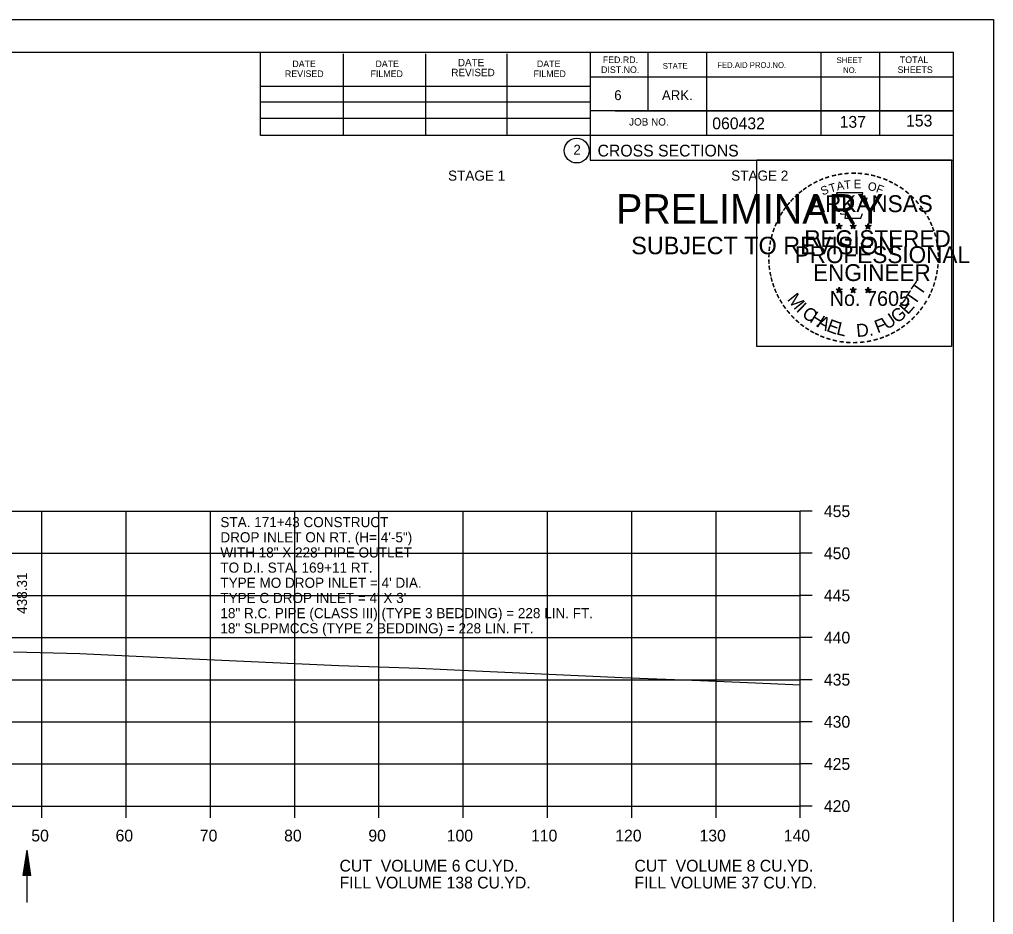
# Model space of a CAD drawing. Extents: x 1538688 to 1540766, y 656250 to 671912.
# Drawn here: x 1538905.5 to 1539021.1, y 669672 to 669778.2 of the extents above; entities that cross this region are included whole.
import ezdxf

# ---------------------------------------------------------------- set-up
doc = ezdxf.new("R2010")
doc.units = 0
for name, color, linetype in [('15', 7, 'Continuous'), ('18', 7, 'Continuous'), ('22', 7, 'Continuous'), ('26', 7, 'Continuous'), ('39', 7, 'Continuous'), ('40', 7, 'Continuous'), ('41', 7, 'Continuous'), ('7', 7, 'Continuous'), ('8', 7, 'Continuous'), ('9', 7, 'Continuous'), ('Borings', 7, 'Continuous'), ('Default', 7, 'Continuous'), ('Horizontal Alignment', 7, 'Continuous'), ('RipRap', 7, 'Continuous')]:
    doc.layers.add(name, color=color, linetype=linetype)

msp = doc.modelspace()

# ---------------------------------------------------------------- linework, layer by layer
at = {"layer": '15'}
for p, q in [((1538905.97, 669676.59), (1538906.42, 669679.59)), ((1538906.87, 669676.59), (1538906.42, 669679.59)), ((1538906.04, 669676.59), (1538906.42, 669679.09)), ((1538906.12, 669676.59), (1538906.42, 669678.57)), ((1538906.19, 669676.59), (1538906.42, 669678.07)), ((1538906.79, 669676.59), (1538906.42, 669679.09)), ((1538906.72, 669676.59), (1538906.42, 669678.57)), ((1538906.64, 669676.59), (1538906.42, 669678.07)), ((1538906.27, 669676.59), (1538906.42, 669677.57)), ((1538906.35, 669676.59), (1538906.42, 669677.06)), ((1538906.56, 669676.59), (1538906.42, 669677.57)), ((1538906.49, 669676.59), (1538906.42, 669677.06)), ((1538906.87, 669676.59), (1538905.97, 669676.59))]:
    msp.add_line(p, q, dxfattribs=at)
at = {"layer": '18'}
msp.add_lwpolyline([(1538904.82, 669703.14), (1538912.69, 669702.96), (1538925.19, 669702.36), (1538943.41, 669701.51), (1538952.91, 669701.2), (1538959.63, 669700.87), (1538977.03, 669700.11), (1538986.34, 669699.73), (1538992.86, 669699.48), (1538998.18, 669699.22)], dxfattribs=at)
at = {"layer": '22'}
for p, q in [((1538718.18, 669719.84), (1538998.18, 669719.84)), ((1538908.18, 669684.84), (1538908.18, 669719.84)), ((1538918.18, 669684.84), (1538918.18, 669719.84)), ((1538928.18, 669684.84), (1538928.18, 669719.84)), ((1538938.18, 669684.84), (1538938.18, 669719.84)), ((1538948.18, 669684.84), (1538948.18, 669719.84)), ((1538958.18, 669684.84), (1538958.18, 669719.84)), ((1538968.18, 669684.84), (1538968.18, 669719.84)), ((1538978.18, 669684.84), (1538978.18, 669719.84)), ((1538988.18, 669684.84), (1538988.18, 669719.84)), ((1538998.18, 669684.84), (1538998.18, 669719.84)), ((1538718.18, 669714.84), (1538998.18, 669714.84)), ((1538718.18, 669709.84), (1538998.18, 669709.84)), ((1538718.18, 669704.84), (1538998.18, 669704.84)), ((1538718.18, 669699.84), (1538998.18, 669699.84)), ((1538718.18, 669694.84), (1538998.18, 669694.84)), ((1538718.18, 669689.84), (1538998.18, 669689.84)), ((1538718.18, 669684.84), (1538998.18, 669684.84))]:
    msp.add_line(p, q, dxfattribs=at)
at = {"layer": '26'}
msp.add_line((1538687.78, 669778.19), (1539021.11, 669778.19), dxfattribs=at)
for points in [[(1538687.77, 669778.19), (1539021.11, 669778.19), (1539021.11, 669564.85), (1538687.77, 669564.85)], [(1538993.03, 669761.53), (1539016.13, 669761.53), (1539016.13, 669739.38), (1538993.03, 669739.38)]]:
    msp.add_lwpolyline(points, close=True, dxfattribs=at)
at = {"layer": '39'}
msp.add_line((1538906.42, 669673.4), (1538906.42, 669679.59), dxfattribs=at)
at = {"layer": '8'}
for p, q in [((1539002.44, 669753.74), (1539002.79, 669753.63)), ((1539002.44, 669753.74), (1539002.69, 669753.7)), ((1539002.44, 669753.74), (1539002.68, 669753.62)), ((1539002.57, 669753.33), (1539002.79, 669753.63)), ((1539002.57, 669753.33), (1539002.7, 669753.58)), ((1539002.57, 669753.33), (1539002.79, 669753.55)), ((1539002.79, 669754), (1539002.75, 669753.74)), ((1539002.79, 669753.63), (1539002.79, 669754)), ((1539002.79, 669754), (1539002.84, 669753.75)), ((1539003.13, 669753.74), (1539002.79, 669753.63)), ((1539003, 669753.33), (1539002.79, 669753.63)), ((1539003, 669753.33), (1539002.79, 669753.55)), ((1539003.13, 669753.74), (1539002.85, 669753.69)), ((1539003, 669753.33), (1539002.86, 669753.63)), ((1539003.13, 669753.74), (1539002.93, 669753.64)), ((1539004.11, 669753.74), (1539004.46, 669753.63)), ((1539004.11, 669753.74), (1539004.36, 669753.7)), ((1539004.11, 669753.74), (1539004.35, 669753.62)), ((1539004.24, 669753.33), (1539004.46, 669753.63)), ((1539004.24, 669753.33), (1539004.37, 669753.58)), ((1539004.24, 669753.33), (1539004.46, 669753.55)), ((1539004.46, 669754), (1539004.42, 669753.74)), ((1539004.46, 669753.63), (1539004.46, 669754)), ((1539004.46, 669754), (1539004.51, 669753.75)), ((1539004.8, 669753.74), (1539004.46, 669753.63)), ((1539004.67, 669753.33), (1539004.46, 669753.63)), ((1539004.67, 669753.33), (1539004.46, 669753.55)), ((1539004.8, 669753.74), (1539004.52, 669753.69)), ((1539004.67, 669753.33), (1539004.53, 669753.63)), ((1539004.8, 669753.74), (1539004.6, 669753.64)), ((1539005.87, 669753.73), (1539006.22, 669753.62)), ((1539005.87, 669753.73), (1539006.13, 669753.69)), ((1539005.87, 669753.73), (1539006.11, 669753.61)), ((1539006.01, 669753.32), (1539006.22, 669753.62)), ((1539006.01, 669753.32), (1539006.13, 669753.57)), ((1539006.01, 669753.32), (1539006.22, 669753.54)), ((1539006.22, 669753.98), (1539006.18, 669753.73)), ((1539006.22, 669753.62), (1539006.22, 669753.98)), ((1539006.22, 669753.98), (1539006.27, 669753.73)), ((1539006.57, 669753.73), (1539006.22, 669753.62)), ((1539006.43, 669753.32), (1539006.22, 669753.62)), ((1539006.43, 669753.32), (1539006.22, 669753.54)), ((1539006.57, 669753.73), (1539006.28, 669753.68)), ((1539006.43, 669753.32), (1539006.3, 669753.61)), ((1539006.57, 669753.73), (1539006.36, 669753.63)), ((1539002.78, 669746.42), (1539002.74, 669746.17)), ((1539002.78, 669746.06), (1539002.78, 669746.42)), ((1539002.78, 669746.42), (1539002.83, 669746.17)), ((1539004.45, 669746.42), (1539004.41, 669746.17)), ((1539004.45, 669746.06), (1539004.45, 669746.42)), ((1539004.45, 669746.42), (1539004.5, 669746.17)), ((1539006.22, 669746.41), (1539006.18, 669746.16)), ((1539006.22, 669746.05), (1539006.22, 669746.41)), ((1539006.22, 669746.41), (1539006.27, 669746.16)), ((1539002.43, 669746.17), (1539002.78, 669746.06)), ((1539002.43, 669746.17), (1539002.69, 669746.12)), ((1539002.43, 669746.17), (1539002.67, 669746.05)), ((1539002.57, 669745.76), (1539002.78, 669746.06)), ((1539002.57, 669745.76), (1539002.69, 669746.01)), ((1539002.57, 669745.76), (1539002.78, 669745.98)), ((1539003.13, 669746.17), (1539002.78, 669746.06)), ((1539003, 669745.76), (1539002.78, 669746.06)), ((1539003, 669745.76), (1539002.78, 669745.98)), ((1539003.13, 669746.17), (1539002.84, 669746.12)), ((1539003, 669745.76), (1539002.86, 669746.05)), ((1539003.13, 669746.17), (1539002.93, 669746.07)), ((1539004.1, 669746.17), (1539004.45, 669746.06)), ((1539004.1, 669746.17), (1539004.36, 669746.12)), ((1539004.1, 669746.17), (1539004.34, 669746.05)), ((1539004.24, 669745.76), (1539004.45, 669746.06)), ((1539004.24, 669745.76), (1539004.36, 669746.01)), ((1539004.24, 669745.76), (1539004.45, 669745.98)), ((1539004.8, 669746.17), (1539004.45, 669746.06)), ((1539004.67, 669745.76), (1539004.45, 669746.06)), ((1539004.67, 669745.76), (1539004.45, 669745.98)), ((1539004.8, 669746.17), (1539004.51, 669746.12)), ((1539004.67, 669745.76), (1539004.53, 669746.05)), ((1539004.8, 669746.17), (1539004.6, 669746.07)), ((1539005.87, 669746.16), (1539006.22, 669746.05)), ((1539005.87, 669746.16), (1539006.12, 669746.11)), ((1539005.87, 669746.16), (1539006.11, 669746.04)), ((1539006, 669745.75), (1539006.22, 669746.05)), ((1539006, 669745.75), (1539006.13, 669746)), ((1539006, 669745.75), (1539006.22, 669745.97)), ((1539006.57, 669746.16), (1539006.22, 669746.05)), ((1539006.43, 669745.75), (1539006.22, 669746.05)), ((1539006.43, 669745.75), (1539006.22, 669745.97)), ((1539006.57, 669746.16), (1539006.28, 669746.11)), ((1539006.43, 669745.75), (1539006.3, 669746.04)), ((1539006.57, 669746.16), (1539006.36, 669746.06))]:
    msp.add_line(p, q, dxfattribs=at)
for points in [[(1539002.48, 669757.62), (1539002.75, 669756.79)], [(1539005.99, 669756.7), (1539006.13, 669756.98), (1539005.45, 669756.96), (1539005.6, 669757.62), (1539002.48, 669757.62)], [(1539002.97, 669755.2), (1539002.97, 669755.11), (1539003.53, 669755.09), (1539003.48, 669754.62), (1539005.35, 669754.62), (1539005.55, 669755.15)], [(1539002.79, 669754), (1539003, 669753.33), (1539002.44, 669753.74), (1539003.13, 669753.74), (1539002.57, 669753.33), (1539002.79, 669754)], [(1539004.46, 669754), (1539004.67, 669753.33), (1539004.11, 669753.74), (1539004.8, 669753.74), (1539004.24, 669753.33), (1539004.46, 669754)], [(1539006.22, 669753.98), (1539006.43, 669753.32), (1539005.87, 669753.73), (1539006.57, 669753.73), (1539006.01, 669753.32), (1539006.22, 669753.98)], [(1539002.78, 669746.42), (1539003, 669745.76), (1539002.43, 669746.17), (1539003.13, 669746.17), (1539002.57, 669745.76), (1539002.78, 669746.42)], [(1539004.45, 669746.42), (1539004.67, 669745.76), (1539004.1, 669746.17), (1539004.8, 669746.17), (1539004.24, 669745.76), (1539004.45, 669746.42)], [(1539006.22, 669746.41), (1539006.43, 669745.75), (1539005.87, 669746.16), (1539006.57, 669746.16), (1539006, 669745.75), (1539006.22, 669746.41)]]:
    msp.add_lwpolyline(points, dxfattribs=at)
for centre, radius in [((1539002.79, 669753.63), 0.172), ((1539002.79, 669753.63), 0.145), ((1539002.79, 669753.63), 0.116), ((1539002.79, 669753.63), 0.0991), ((1539002.79, 669753.63), 0.0747), ((1539002.79, 669753.63), 0.0495), ((1539002.79, 669753.63), 0.0296), ((1539004.46, 669753.63), 0.172), ((1539004.46, 669753.63), 0.145), ((1539004.46, 669753.63), 0.116), ((1539004.46, 669753.63), 0.0991), ((1539004.46, 669753.63), 0.0747), ((1539004.46, 669753.63), 0.0495), ((1539004.46, 669753.63), 0.0296), ((1539006.22, 669753.62), 0.172), ((1539006.22, 669753.62), 0.145), ((1539006.22, 669753.62), 0.116), ((1539006.22, 669753.62), 0.0991), ((1539006.22, 669753.62), 0.0747), ((1539006.22, 669753.62), 0.0495), ((1539006.22, 669753.62), 0.0296), ((1539002.78, 669746.06), 0.172), ((1539002.78, 669746.06), 0.145), ((1539002.78, 669746.06), 0.116), ((1539002.78, 669746.06), 0.0991), ((1539002.78, 669746.06), 0.0747), ((1539002.78, 669746.06), 0.0495), ((1539002.78, 669746.06), 0.0296), ((1539004.45, 669746.06), 0.172), ((1539004.45, 669746.06), 0.145), ((1539004.45, 669746.06), 0.116), ((1539004.45, 669746.06), 0.0991), ((1539004.45, 669746.06), 0.0747), ((1539004.45, 669746.06), 0.0495), ((1539004.45, 669746.06), 0.0296), ((1539006.22, 669746.05), 0.172), ((1539006.22, 669746.05), 0.145), ((1539006.22, 669746.05), 0.116), ((1539006.22, 669746.05), 0.0991), ((1539006.22, 669746.05), 0.0747), ((1539006.22, 669746.05), 0.0495), ((1539006.22, 669746.05), 0.0296)]:
    msp.add_circle(centre, radius, dxfattribs=at)
at = {"layer": 'Borings'}
for p, q in [((1538998.18, 669684.84), (1538998.18, 669719.84)), ((1538999.58, 669719.84), (1538998.18, 669719.84)), ((1538999.58, 669714.84), (1538998.18, 669714.84)), ((1538999.58, 669709.84), (1538998.18, 669709.84)), ((1538999.58, 669704.84), (1538998.18, 669704.84)), ((1538999.58, 669699.84), (1538998.18, 669699.84)), ((1538999.58, 669694.84), (1538998.18, 669694.84)), ((1538999.58, 669689.84), (1538998.18, 669689.84)), ((1538718.18, 669684.84), (1538998.18, 669684.84)), ((1538908.18, 669683.44), (1538908.18, 669684.84)), ((1538918.18, 669683.44), (1538918.18, 669684.84)), ((1538928.18, 669683.44), (1538928.18, 669684.84)), ((1538938.18, 669683.44), (1538938.18, 669684.84)), ((1538948.18, 669683.44), (1538948.18, 669684.84)), ((1538958.18, 669683.44), (1538958.18, 669684.84)), ((1538968.18, 669683.44), (1538968.18, 669684.84)), ((1538978.18, 669683.44), (1538978.18, 669684.84)), ((1538988.18, 669683.44), (1538988.18, 669684.84)), ((1538998.18, 669683.44), (1538998.18, 669684.84)), ((1538999.58, 669684.84), (1538998.18, 669684.84))]:
    msp.add_line(p, q, dxfattribs=at)
at = {"layer": 'RipRap'}
for p, q in [((1538700.18, 669774.3), (1539016.36, 669774.3)), ((1538934.1, 669764.42), (1538934.1, 669774.3)), ((1538943.96, 669764.42), (1538943.96, 669774.1)), ((1538953.72, 669764.42), (1538953.72, 669774.1)), ((1538963.4, 669764.42), (1538963.4, 669774.1)), ((1538973.26, 669774.3), (1538973.26, 669761.5)), ((1538980.1, 669774.3), (1538980.1, 669767.36)), ((1538987.04, 669774.3), (1538987.04, 669764.42)), ((1539000.62, 669774.3), (1539000.62, 669764.42)), ((1539007.56, 669774.3), (1539007.56, 669764.42)), ((1539016.36, 669568.84), (1539016.36, 669774.3)), ((1539016.36, 669771.36), (1538973.26, 669771.36)), ((1539016.36, 669771.38), (1539016.36, 669771.38)), ((1538934.1, 669770.28), (1538973.26, 669770.28)), ((1538934.1, 669768.42), (1538973.26, 669768.42)), ((1539016.36, 669767.36), (1538973.26, 669767.36)), ((1538976.22, 669767.36), (1539016.36, 669767.36)), ((1538934.1, 669764.42), (1538934.1, 669766.48)), ((1538934.1, 669766.48), (1538973.26, 669766.48)), ((1539016.36, 669764.42), (1538934.1, 669764.42)), ((1538973.26, 669761.5), (1539016.36, 669761.5))]:
    msp.add_line(p, q, dxfattribs=at)
msp.add_circle((1538971.64, 669762.63), 1.47, dxfattribs=at)

# ---------------------------------------------------------------- texts
at = {"layer": '40'}
for s, p in [('STA. 171+43 CONSTRUCT', (1538929.36, 669717.94)), ('DROP INLET ON RT. (H= 4\'-5")', (1538929.36, 669716.14)), ('WITH 18" X 228\' PIPE OUTLET', (1538929.36, 669714.34)), ('TO D.I. STA. 169+11 RT.', (1538929.36, 669712.54)), ("TYPE MO DROP INLET = 4' DIA.", (1538929.36, 669710.74)), ("TYPE C DROP INLET = 4' X 3'", (1538929.36, 669708.94)), ('18" R.C. PIPE (CLASS III) (TYPE 3 BEDDING) = 228 LIN. FT.', (1538929.36, 669707.14)), ('18" SLPPMCCS (TYPE 2 BEDDING) = 228 LIN. FT.', (1538929.36, 669705.34))]:
    msp.add_text(s, height=1.2, dxfattribs=at).set_placement(p)
at = {"layer": '41'}
msp.add_text('438.31', height=1.2, rotation=90, dxfattribs=at).set_placement((1538906.41, 669707.65))
at = {"layer": '7'}
for s, p in [('137', (1539002.85, 669765.34)), ('153', (1539010.73, 669765.49))]:
    msp.add_text(s, height=1.4, dxfattribs=at).set_placement(p)
at = {"layer": '8'}
for s, height, rotation, p in [('-', 1.6, 28.7918, (1538999.96, 669758.16)), ('-', 1.6, 24.3072, (1539000.59, 669758.48)), ('-', 1.6, 19.1761, (1539001.23, 669758.75)), ('-', 1.6, 13.6301, (1539001.98, 669758.99)), ('A', 1, 11.2132, (1539002.57, 669757.88)), ('-', 1.6, 10.2193, (1539002.66, 669759.15)), ('T', 1, 6.0228, (1539003.42, 669758.05)), ('-', 1.6, 5.8968, (1539003.38, 669759.26)), ('-', 1.6, 0.1862, (1539004.16, 669759.33)), ('E', 1, 0.8323, (1539004.53, 669758.16)), ('-', 1.6, 357.743, (1539004.88, 669759.32)), ('-', 1.6, 352.1617, (1539005.62, 669759.26)), ('-', 1.6, 347.2049, (1539006.34, 669759.15)), ('-', 1.6, 342.3362, (1539006.98, 669758.99)), ('-', 1.6, 337.8551, (1539007.71, 669758.77)), ('-', 1.6, 334.1211, (1539008.34, 669758.5)), ('-', 1.6, 38.9507, (1538998.31, 669757.02)), ('-', 1.6, 36.2317, (1538998.79, 669757.4)), ('-', 1.6, 34.0636, (1538999.36, 669757.79)), ('S', 1, 21.594, (1539000.83, 669757.3)), ('T', 1, 16.4036, (1539001.75, 669757.63)), ('O', 1, 350.4515, (1539006.13, 669757.95)), ('F', 1, 340.0707, (1539007.09, 669757.72)), ('-', 1.6, 329.6409, (1539008.92, 669758.22)), ('-', 1.6, 325.8627, (1539009.57, 669757.86)), ('-', 1.6, 320.5297, (1539010.18, 669757.43)), ('-', 1.6, 48.423, (1538997.43, 669756.12)), ('-', 1.6, 42.9622, (1538997.88, 669756.6)), ('ARKANSAS', 2, 360, (1538999.33, 669755.33)), ('-', 1.6, 315.5786, (1539010.77, 669756.94)), ('-', 1.6, 309.8797, (1539011.34, 669756.39)), ('-', 1.6, 54.2325, (1538996.61, 669755.07)), ('-', 1.6, 50.6142, (1538997.03, 669755.64)), ('-', 1.6, 306.6522, (1539011.87, 669755.79)), ('-', 1.4, 303.6753, (1539012.35, 669755.22)), ('-', 1.6, 62.8713, (1538995.97, 669753.93)), ('-', 1.6, 58.0706, (1538996.29, 669754.54)), ('-', 1.6, 299.6684, (1539012.67, 669754.62)), ('-', 1.6, 72.3945, (1538995.5, 669752.69)), ('-', 1.6, 67.7743, (1538995.72, 669753.32)), ('REGISTERED', 2, 360, (1538998.65, 669751.18)), ('DWB', 0.01, 360, (1539002.77, 669753.63)), ('DWB', 0.01, 360, (1539004.44, 669753.63)), ('DWB', 0.01, 360, (1539006.21, 669753.61)), ('-', 1.6, 294.6628, (1539013, 669754)), ('-', 1.6, 290.5728, (1539013.25, 669753.43)), ('-', 1.6, 75.461, (1538995.3, 669751.97)), ('-', 1.6, 285.1233, (1539013.49, 669752.85)), ('-', 1.6, 280.5493, (1539013.69, 669752.1)), ('-', 1.6, 85.1863, (1538995.09, 669750.57)), ('-', 1.6, 81.2013, (1538995.17, 669751.26)), ('PROFESSIONAL', 2, 360, (1538997.51, 669749.28)), ('-', 1.6, 276.5962, (1539013.85, 669751.34)), ('-', 1.6, 94.1959, (1538995.1, 669749.14)), ('-', 1.6, 89.0622, (1538995.07, 669749.87)), ('-', 1.6, 274.3301, (1539013.91, 669750.61)), ('-', 1.6, 269.9407, (1539013.94, 669749.98)), ('-', 1.6, 98.9479, (1538995.17, 669748.48)), ('ENGINEER', 2, 360, (1538999.69, 669747.15)), ('-', 1.6, 263.5172, (1539013.93, 669749.32)), ('-', 1.6, 101.7149, (1538995.31, 669747.74)), ('-', 1.6, 105.4578, (1538995.47, 669747.15)), ('-', 1.6, 255.7626, (1539013.74, 669747.98)), ('-', 1.6, 260.9953, (1539013.85, 669748.66)), ('-', 1.6, 109.0874, (1538995.69, 669746.52)), ('-', 1.6, 114.0643, (1538995.94, 669745.92)), ('T', 1.54, 55.055, (1539012.5, 669745.32)), ('-', 1.6, 247.8887, (1539013.34, 669746.59)), ('-', 1.6, 252.8681, (1539013.56, 669747.26)), ('-', 1.6, 115.7289, (1538996.24, 669745.3)), ('M', 1.54, 308.9175, (1538996.55, 669744.95)), ('No. 7605', 1.757, 360, (1539001.67, 669744.2)), ('DWB', 0.01, 360, (1539002.77, 669746.05)), ('DWB', 0.01, 360, (1539004.44, 669746.05)), ('DWB', 0.01, 360, (1539006.2, 669746.04)), ('T', 1.54, 55.055, (1539011.77, 669744.2)), ('-', 1.6, 244.6197, (1539013.08, 669745.96)), ('-', 1.6, 120.4471, (1538996.6, 669744.72)), ('-', 1.6, 125.8934, (1538997, 669744.16)), ('I', 1.54, 316.4636, (1538997.6, 669743.63)), ('C', 1.54, 324.0197, (1538998.27, 669743.01)), ('G', 1.54, 38.2173, (1539009.67, 669742.06)), ('E', 1.54, 48.7313, (1539010.93, 669743.08)), ('-', 1.6, 233.8452, (1539012.28, 669744.56)), ('-', 1.6, 239.0712, (1539012.68, 669745.21)), ('-', 1.6, 130.7181, (1538997.47, 669743.61)), ('-', 1.6, 134.2238, (1538997.98, 669743.06)), ('H', 1.54, 327.5342, (1538999.18, 669742.35)), ('A', 1.54, 332.5513, (1539000.03, 669741.81)), ('F', 1.54, 20.8202, (1539007.34, 669740.93)), ('U', 1.54, 34.4052, (1539008.47, 669741.32)), ('-', 1.6, 225.7653, (1539011.37, 669743.43)), ('-', 1.6, 231.2538, (1539011.85, 669743.99)), ('-', 1.6, 138.9338, (1538998.51, 669742.6)), ('-', 1.6, 144.6463, (1538999.06, 669742.19)), ('-', 1.6, 148.0898, (1538999.63, 669741.82)), ('E', 1.54, 339.2068, (1539001.19, 669741.25)), ('L', 1.54, 346.2929, (1539002.38, 669740.83)), ('D.', 1.54, 5.2602, (1539004.89, 669740.49)), ('-', 1.6, 215.7363, (1539010.3, 669742.45)), ('-', 1.6, 221.0851, (1539010.85, 669742.92)), ('-', 1.6, 151.5704, (1539000.2, 669741.49)), ('-', 1.6, 154.6002, (1539000.73, 669741.25)), ('-', 1.6, 158.5612, (1539001.35, 669740.99)), ('-', 1.6, 162.7983, (1539002.04, 669740.78)), ('-', 1.6, 200.7184, (1539007.97, 669741.12)), ('-', 1.6, 204.2516, (1539008.59, 669741.39)), ('-', 1.6, 207.3568, (1539009.21, 669741.71)), ('-', 1.6, 212.2491, (1539009.77, 669742.06)), ('-', 1.6, 167.5555, (1539002.75, 669740.62)), ('-', 1.6, 173.1155, (1539003.52, 669740.51)), ('-', 1.6, 176.5183, (1539004.27, 669740.45)), ('-', 1.6, 181.5918, (1539005.02, 669740.47)), ('-', 1.6, 185.8167, (1539005.83, 669740.55)), ('-', 1.6, 191.2858, (1539006.56, 669740.68)), ('-', 1.6, 195.4743, (1539007.29, 669740.88))]:
    msp.add_text(s, height=height, rotation=rotation, dxfattribs=at).set_placement(p)
at = {"layer": '9'}
for s, height, p in [('PRELIMINARY', 3.5, (1538976.31, 669753.96)), ('DWB', 0.01, (1538977.06, 669755.81)), ('SUBJECT TO REVISION', 2.0751, (1538978.12, 669750.33))]:
    msp.add_text(s, height=height, rotation=360, dxfattribs=at).set_placement(p)
at = {"layer": 'Default'}
for s, p in [('STAGE 1', (1538956.38, 669759.06)), ('STAGE 2', (1538989.98, 669759.06))]:
    msp.add_text(s, height=1.2, dxfattribs=at).set_placement(p)
at = {"layer": 'Horizontal Alignment'}
for s, p in [('455', (1539000.98, 669719.14)), ('450', (1539000.98, 669714.14)), ('445', (1539000.98, 669709.14)), ('440', (1539000.98, 669704.14)), ('435', (1539000.98, 669699.14)), ('430', (1539000.98, 669694.14)), ('425', (1539000.98, 669689.14)), ('420', (1539000.98, 669684.14)), ('50', (1538906.92, 669680.64)), ('60', (1538916.92, 669680.64)), ('70', (1538926.92, 669680.64)), ('80', (1538936.92, 669680.64)), ('90', (1538946.92, 669680.64)), ('100', (1538956.22, 669680.64)), ('110', (1538966.22, 669680.64)), ('120', (1538976.22, 669680.64)), ('130', (1538986.22, 669680.64)), ('140', (1538996.22, 669680.64)), ('CUT  VOLUME 6 CU.YD.', (1538943.5, 669677.06)), ('CUT  VOLUME 8 CU.YD.', (1538978.5, 669677.06)), ('FILL VOLUME 138 CU.YD.', (1538943.5, 669675.06)), ('FILL VOLUME 37 CU.YD.', (1538978.5, 669675.06))]:
    msp.add_text(s, height=1.4, dxfattribs=at).set_placement(p)
at = {"layer": 'RipRap'}
for s, height, p in [('DATE', 0.782, (1538937.9, 669772.54)), ('DATE', 0.782, (1538947.76, 669772.54)), ('DATE', 0.879, (1538957.54, 669772.64)), ('DATE', 0.782, (1538966.92, 669772.54)), ('FED.RD.', 0.782, (1538974.74, 669773.02)), ('STATE', 0.684, (1538981.86, 669772.34)), ('FED.AID PROJ.NO.', 0.684, (1538988.32, 669772.44)), ('SHEET', 0.684, (1539002.48, 669773.02)), ('TOTAL', 0.782, (1539010, 669773.02)), ('REVISED', 0.782, (1538937.02, 669771.36)), ('FILMED', 0.782, (1538947.18, 669771.36)), ('REVISED', 0.879, (1538956.76, 669771.46)), ('FILMED', 0.782, (1538966.52, 669771.36)), ('DIST.NO.', 0.782, (1538974.54, 669771.84)), ('NO.', 0.684, (1539003.26, 669771.84)), ('SHEETS', 0.782, (1539009.72, 669771.84)), ('6', 1.17, (1538976.1, 669768.62)), ('ARK.', 1.172, (1538981.76, 669768.62)), ('JOB NO.', 0.879, (1538977.86, 669765.6)), ('060432', 1.4, (1538987.73, 669765.16)), ('2', 1.17, (1538971.26, 669762.15)), ('CROSS SECTIONS', 1.4, (1538974.12, 669761.93))]:
    msp.add_text(s, height=height, rotation=360, dxfattribs=at).set_placement(p)

doc.saveas('drawing.dxf')
